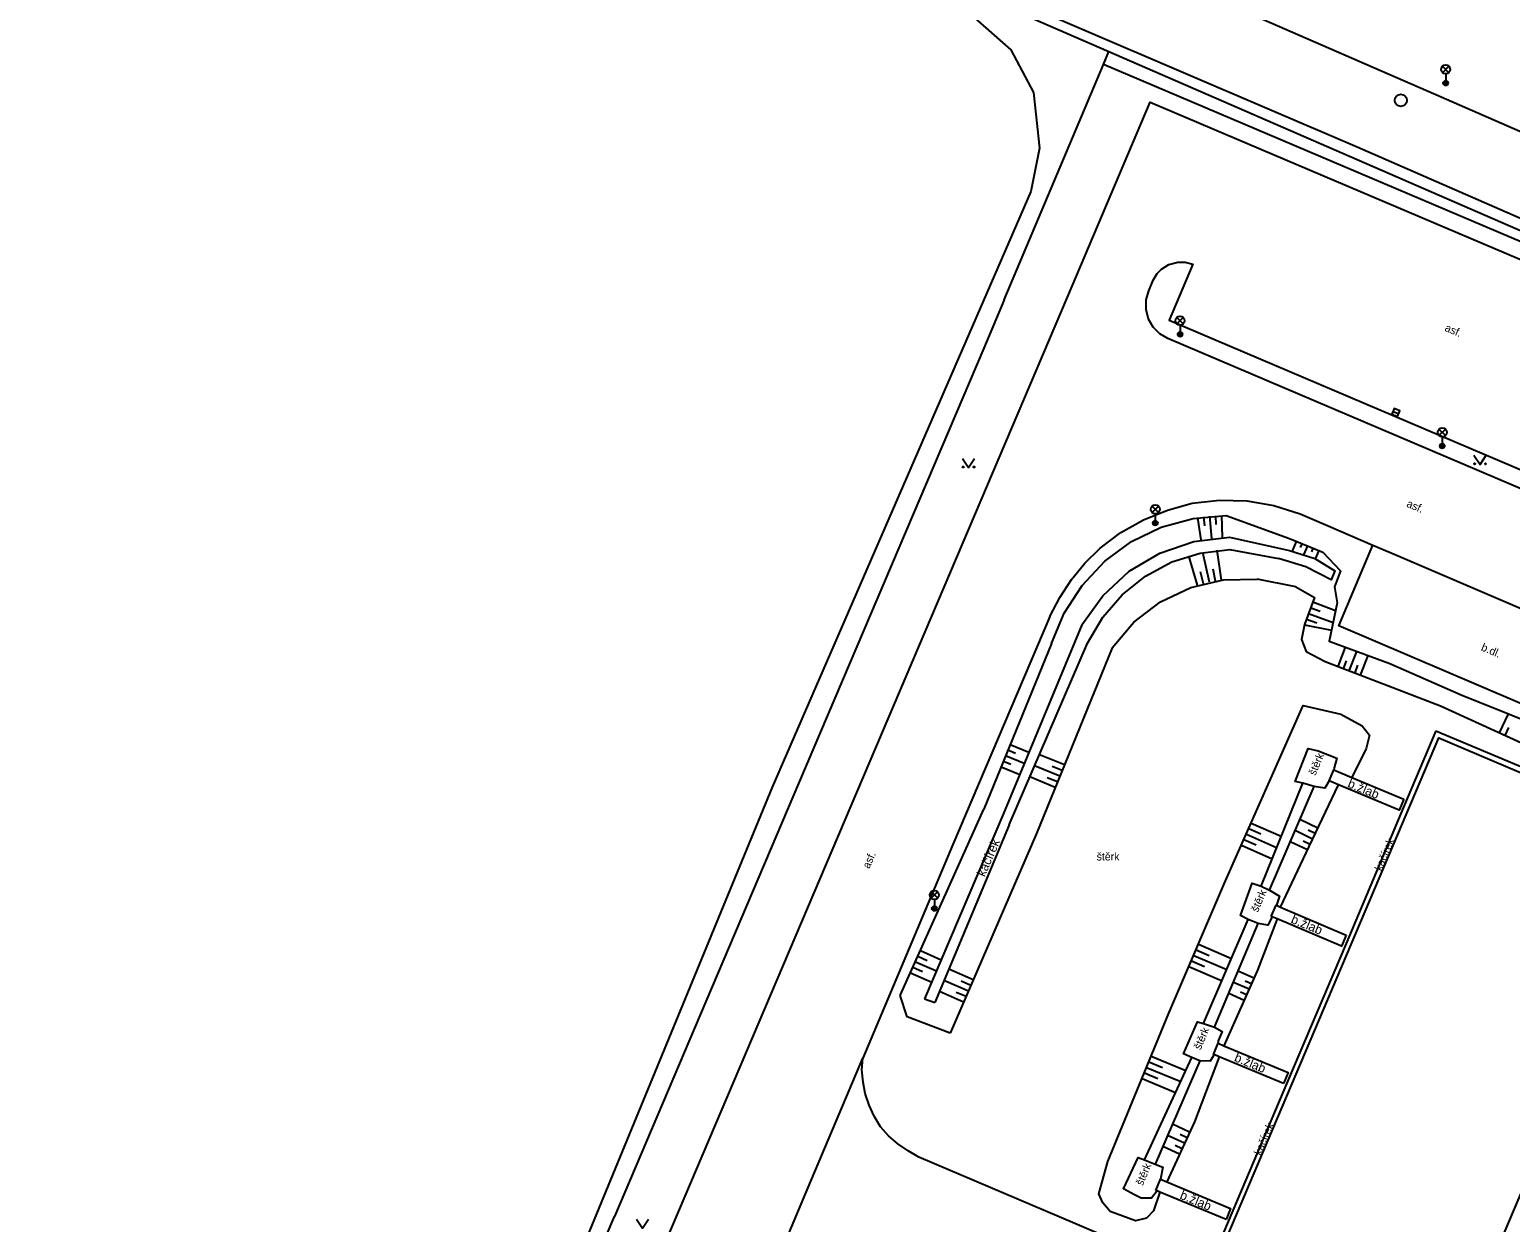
# Model space of a CAD drawing. Extents: x -596024 to -594475, y -1163820 to -1161957.
# Drawn here: x -595041.5 to -594919.3, y -1162520.9 to -1162422.5 of the extents above; entities that cross this region are included whole.
import ezdxf

# ---------------------------------------------------------------- set-up
doc = ezdxf.new("R2010")
doc.units = 0
for name, color, linetype in [('Level 10', 7, 'Continuous'), ('Level 11', 7, 'Continuous'), ('Level 14', 7, 'Continuous'), ('Level 15', 7, 'Continuous'), ('Level 27', 7, 'Continuous'), ('Level 33', 7, 'Continuous'), ('Level 36', 7, 'Continuous'), ('Level 40', 7, 'Continuous'), ('Level 42', 7, 'Continuous'), ('Level 5', 7, 'Continuous'), ('Level 7', 7, 'Continuous'), ('Level 8', 7, 'Continuous')]:
    doc.layers.add(name, color=color, linetype=linetype)

msp = doc.modelspace()

# ---------------------------------------------------------------- linework, layer by layer
at = {"layer": 'Level 10'}
for points in [[(-594973.71, -1162394.15), (-594974.61, -1162396.46), (-594975.03, -1162397.96), (-594975.27, -1162400.41), (-594974.82, -1162404.18), (-594974.31, -1162406.11), (-594973.33, -1162409.18), (-594972.09, -1162411.36), (-594970.81, -1162413.23), (-594969.61, -1162414.63), (-594968.15, -1162415.98), (-594966.87, -1162416.86), (-594965.18, -1162417.8), (-594961.17, -1162419.62), (-594931.92, -1162432.16), (-594887.88, -1162451.37), (-594848.4, -1162468.55), (-594829.16, -1162476.93), (-594821.52, -1162459.74)], [(-594831.81, -1162455.58), (-594833, -1162457.8), (-594833.63, -1162458.62), (-594834.71, -1162459.62), (-594835.93, -1162460.57), (-594837.19, -1162461.31), (-594838.58, -1162461.88), (-594840.05, -1162462.26), (-594841.54, -1162462.51), (-594843.04, -1162462.61), (-594844.56, -1162462.5), (-594846.18, -1162462.19), (-594847.96, -1162461.64), (-594880.98, -1162447.26), (-594924.99, -1162428.06), (-594944.64, -1162419.49)], [(-594846.75, -1162542.58), (-594847.02, -1162542.51), (-594848.96, -1162542.18), (-594851.99, -1162542.41), (-594854.86, -1162543.36), (-594857.46, -1162544.9), (-594859.6, -1162547.02), (-594861.11, -1162549.64), (-594913.9, -1162673.81), (-594915.2, -1162676.51), (-594918.78, -1162681.28), (-594923.61, -1162684.75), (-594929.28, -1162686.54), (-594935.26, -1162686.74), (-594950.08, -1162684.51), (-594952.91, -1162683.6), (-595041.5, -1162645.93), (-594955.82, -1162444.57), (-594948.99, -1162428.46), (-594885.06, -1162455.63)], [(-594900.15, -1162468.14), (-594947.54, -1162447.98), (-594948.2, -1162447.59), (-594948.75, -1162447.04), (-594949.14, -1162446.37), (-594949.34, -1162445.58), (-594949.33, -1162444.77), (-594949.12, -1162444.05), (-594948.75, -1162443.17), (-594948.42, -1162442.61), (-594948.06, -1162442.24), (-594947.46, -1162441.87), (-594946.73, -1162441.67), (-594946.1, -1162441.68), (-594945.47, -1162441.85), (-594947.43, -1162446.45), (-594899.12, -1162467)], [(-594953.12, -1162465.26), (-594951.41, -1162463.99), (-594949.55, -1162462.94), (-594947.58, -1162462.13), (-594945.53, -1162461.56)], [(-594945.53, -1162461.56), (-594943.28, -1162461.3)], [(-594943.28, -1162461.3), (-594941.01, -1162461.36), (-594938.78, -1162461.75), (-594936.62, -1162462.45)], [(-594936.62, -1162462.45), (-594934.31, -1162463.43), (-594930.62, -1162465.01)], [(-594957.28, -1162470.9), (-594956.47, -1162469.33), (-594955.5, -1162467.86), (-594954.38, -1162466.5), (-594953.12, -1162465.26)], [(-594907.14, -1162475.06), (-594909.97, -1162481.68), (-594933.43, -1162471.67), (-594930.62, -1162465.01)], [(-594957.28, -1162470.9), (-594965.28, -1162489.72)], [(-594965.28, -1162489.72), (-594972.71, -1162507.35)], [(-594944.18, -1162525.73), (-594944.54, -1162525.57), (-594955.22, -1162521), (-594968.09, -1162515.52), (-594968.97, -1162514.99), (-594969.84, -1162514.43), (-594970.59, -1162513.76), (-594971.26, -1162513.01), (-594971.78, -1162512.13), (-594972.21, -1162511.23), (-594972.52, -1162510.26), (-594972.69, -1162509.32), (-594972.79, -1162508.31), (-594972.71, -1162507.35)]]:
    msp.add_lwpolyline(points, dxfattribs=at)
at = {"layer": 'Level 11'}
for points in [[(-594963.95, -1162421.14), (-594960.5, -1162424.15), (-594958.64, -1162427.67), (-594958.13, -1162432.27), (-594958.84, -1162435.85), (-594980.2, -1162484.98), (-595000.54, -1162534.35), (-595020.69, -1162582.13), (-595041.12, -1162630.45)], [(-594912.96, -1162442.3), (-594952.85, -1162425.37)], [(-594954.64, -1162471.6), (-594952.92, -1162469.19), (-594950.74, -1162467.18), (-594948.2, -1162465.67), (-594945.39, -1162464.71), (-594942.45, -1162464.35)], [(-594942.45, -1162464.35), (-594937.5, -1162465.46)], [(-594954.16, -1162473.1), (-594952.92, -1162470.97), (-594951.31, -1162469.11), (-594949.38, -1162467.57), (-594947.21, -1162466.41), (-594944.86, -1162465.67), (-594942.42, -1162465.37)], [(-594942.42, -1162465.37), (-594938.41, -1162466.12)], [(-594937.5, -1162465.46), (-594935.4, -1162466.13), (-594933.77, -1162467.15), (-594934.06, -1162467.88), (-594936.15, -1162466.82), (-594938.41, -1162466.12)], [(-594930.62, -1162465.01), (-594928.71, -1162465.82), (-594907.14, -1162475.06)], [(-594954.64, -1162471.6), (-594961.11, -1162487.15), (-594967.62, -1162502.45)], [(-594960.64, -1162488.1), (-594954.16, -1162473.1)], [(-594925.41, -1162480.33), (-594928.08, -1162486.64), (-594932.82, -1162497.88), (-594937.65, -1162509.28), (-594943.93, -1162524.07), (-594944.54, -1162525.57)], [(-594925.41, -1162480.33), (-594912.95, -1162485.58), (-594910.88, -1162486.48)], [(-594934.22, -1162484.48), (-594934.59, -1162485.06), (-594935.47, -1162484.94), (-594936.4, -1162484.65), (-594937.02, -1162484.53), (-594935.96, -1162481.8), (-594935.13, -1162482), (-594933.59, -1162482.59), (-594933.81, -1162483.4), (-594933.84, -1162483.56)], [(-594934.22, -1162484.48), (-594933.84, -1162483.56), (-594932.36, -1162484.18), (-594928.07, -1162485.97)], [(-594928.07, -1162485.97), (-594928.45, -1162486.89), (-594933.45, -1162484.8), (-594934.22, -1162484.48)], [(-594960.64, -1162488.1), (-594966.77, -1162502.75)], [(-594938.93, -1162495.68), (-594939.28, -1162496.37), (-594940.08, -1162496.25), (-594940.91, -1162495.92), (-594941.53, -1162495.58), (-594940.59, -1162492.92), (-594939.85, -1162493.15), (-594939.16, -1162493.48), (-594938.33, -1162493.99), (-594938.57, -1162494.74)], [(-594939, -1162495.65), (-594938.6, -1162494.73), (-594938.57, -1162494.74), (-594938.23, -1162494.89), (-594932.81, -1162497.19)], [(-594932.81, -1162497.19), (-594933.21, -1162498.11), (-594938.52, -1162495.85), (-594938.93, -1162495.68), (-594939, -1162495.65)], [(-594943.72, -1162507.06), (-594944.04, -1162507.59), (-594944.91, -1162507.57), (-594945.56, -1162507.3), (-594946.25, -1162507), (-594945.08, -1162504.35), (-594944.59, -1162504.5), (-594943.69, -1162504.79), (-594943.07, -1162505.15), (-594943.38, -1162505.93), (-594943.39, -1162506.12)], [(-594938, -1162509.45), (-594943.31, -1162507.23), (-594943.72, -1162507.06), (-594943.77, -1162507.04), (-594943.39, -1162506.12)], [(-594943.39, -1162506.12), (-594942.91, -1162506.32), (-594937.62, -1162508.53), (-594938, -1162509.45)], [(-594977.22, -1162518.03), (-594972.71, -1162507.35)], [(-594948.43, -1162518.31), (-594948.89, -1162518.89), (-594949.75, -1162518.91), (-594950.29, -1162518.63), (-594951.2, -1162518.12), (-594950, -1162515.54), (-594949.48, -1162515.74), (-594949.15, -1162515.87), (-594948.58, -1162516.09), (-594947.95, -1162516.34), (-594948.16, -1162517.34)], [(-594980.93, -1162526.79), (-594977.22, -1162518.03)], [(-594948.54, -1162518.26), (-594948.16, -1162517.34), (-594947.63, -1162517.56), (-594942.36, -1162519.75), (-594942.74, -1162520.67)], [(-594942.74, -1162520.67), (-594948.21, -1162518.4), (-594948.43, -1162518.31), (-594948.54, -1162518.26)]]:
    msp.add_lwpolyline(points, dxfattribs=at)
at = {"layer": 'Level 14'}
for points in [[(-594957.14, -1162473.15), (-594956.1, -1162470.63), (-594954.61, -1162468.34), (-594952.74, -1162466.35), (-594950.54, -1162464.73), (-594948.08, -1162463.54), (-594945.45, -1162462.82), (-594942.73, -1162462.58)], [(-594942.73, -1162462.58), (-594937.49, -1162464.48)], [(-594937.49, -1162464.48), (-594934.75, -1162465.61), (-594933.28, -1162467.15), (-594933.79, -1162468.47)], [(-594952.13, -1162473.49), (-594950.34, -1162471.38), (-594948.14, -1162469.69), (-594945.64, -1162468.51), (-594942.95, -1162467.88), (-594940.18, -1162467.84)], [(-594936.97, -1162468.45), (-594940.18, -1162467.84)], [(-594936.97, -1162468.45), (-594935.44, -1162469.34), (-594936.26, -1162471.58), (-594936.51, -1162472.81), (-594936.12, -1162473.81), (-594934.55, -1162474.63), (-594925.03, -1162478.29), (-594916.11, -1162482.36), (-594911.86, -1162483.65), (-594912.95, -1162485.58)], [(-594933.79, -1162468.47), (-594933.56, -1162469.77), (-594934.22, -1162472.95), (-594929.23, -1162474.79), (-594923.32, -1162477.38), (-594910.93, -1162482.34), (-594909.9, -1162483.36), (-594909.34, -1162484.01)], [(-594957.14, -1162473.15), (-594962.74, -1162486.81)], [(-594952.13, -1162473.49), (-594958.39, -1162488.8), (-594965.51, -1162505.29)], [(-594948.21, -1162518.4), (-594948.73, -1162519.96), (-594949.31, -1162520.55), (-594950.21, -1162520.78), (-594952.31, -1162520.01), (-594952.9, -1162519.29), (-594953.24, -1162518.55), (-594952.5, -1162515.89), (-594947.45, -1162503.65), (-594942.77, -1162492.72), (-594936.37, -1162478.24), (-594933.27, -1162478.98), (-594931.51, -1162479.92), (-594930.9, -1162480.7), (-594931.17, -1162481.79), (-594932.36, -1162484.18)], [(-594939.85, -1162493.15), (-594936.4, -1162484.65)], [(-594939.16, -1162493.48), (-594935.47, -1162484.94)], [(-594938.23, -1162494.89), (-594935.88, -1162489.88), (-594933.45, -1162484.8)], [(-594969.63, -1162502.18), (-594962.74, -1162486.81)], [(-594944.59, -1162504.5), (-594940.91, -1162495.92)], [(-594943.69, -1162504.79), (-594940.08, -1162496.25)], [(-594938.52, -1162495.85), (-594940.13, -1162500.09), (-594942.91, -1162506.32)], [(-594965.51, -1162505.29), (-594969.06, -1162503.94), (-594969.63, -1162502.18)], [(-594967.62, -1162502.45), (-594966.77, -1162502.75)], [(-594949.48, -1162515.74), (-594945.56, -1162507.3)], [(-594943.31, -1162507.23), (-594945.35, -1162512.61), (-594947.63, -1162517.56)], [(-594944.91, -1162507.57), (-594948.58, -1162516.09)]]:
    msp.add_lwpolyline(points, dxfattribs=at)
at = {"layer": 'Level 15'}
for points in [[(-594945.1, -1162462.76), (-594944.82, -1162464.59)], [(-594944.61, -1162462.69), (-594944.52, -1162463.42)], [(-594944.11, -1162462.64), (-594943.95, -1162464.46)], [(-594943.61, -1162462.6), (-594943.57, -1162463.32)], [(-594943.11, -1162462.58), (-594943.07, -1162464.38)], [(-594944.11, -1162468.08), (-594944.64, -1162465.62)], [(-594943.12, -1162467.91), (-594943.46, -1162465.44)], [(-594936.94, -1162464.71), (-594937.28, -1162465.53)], [(-594936.48, -1162464.9), (-594936.61, -1162465.21)], [(-594936.02, -1162465.09), (-594936.33, -1162465.83)], [(-594935.56, -1162465.28), (-594935.67, -1162465.56)], [(-594935.09, -1162465.47), (-594935.37, -1162466.15)], [(-594945.08, -1162468.33), (-594945.8, -1162465.91)], [(-594943.62, -1162467.98), (-594943.79, -1162467)], [(-594944.6, -1162468.2), (-594944.85, -1162467.22)], [(-594935.92, -1162470.65), (-594933.9, -1162471.39)], [(-594935.75, -1162470.18), (-594934.97, -1162470.47)], [(-594935.58, -1162469.71), (-594933.69, -1162470.4)], [(-594936.26, -1162471.59), (-594934.03, -1162472.04)], [(-594936.09, -1162471.12), (-594935.25, -1162471.43)], [(-594933.49, -1162475.04), (-594932.88, -1162473.44)], [(-594932.56, -1162475.39), (-594931.94, -1162473.79)], [(-594931.63, -1162475.75), (-594931.01, -1162474.14)], [(-594933.03, -1162475.22), (-594932.78, -1162474.58)], [(-594932.09, -1162475.57), (-594931.85, -1162474.93)], [(-594920.15, -1162480.52), (-594919.43, -1162478.94)], [(-594919.7, -1162480.72), (-594919.4, -1162480.08)], [(-594960.55, -1162481.46), (-594959.01, -1162482.09)], [(-594961.12, -1162482.85), (-594960.5, -1162483.1)], [(-594960.93, -1162482.39), (-594959.39, -1162483.02)], [(-594960.74, -1162481.92), (-594960.12, -1162482.18)], [(-594956.08, -1162483.16), (-594958.14, -1162482.32)], [(-594961.31, -1162483.31), (-594959.77, -1162483.94)], [(-594956.84, -1162485.01), (-594958.94, -1162484.15)], [(-594956.46, -1162484.09), (-594958.54, -1162483.24)], [(-594956.27, -1162483.62), (-594957.1, -1162483.28)], [(-594956.65, -1162484.55), (-594957.49, -1162484.21)], [(-594935.16, -1162488.37), (-594936.64, -1162487.66)], [(-594941.06, -1162488.86), (-594938.56, -1162489.97)], [(-594940.86, -1162488.4), (-594939.87, -1162488.84)], [(-594940.66, -1162487.95), (-594938.18, -1162489.04)], [(-594935.59, -1162489.27), (-594937.04, -1162488.57)], [(-594935.37, -1162488.82), (-594935.96, -1162488.54)], [(-594941.47, -1162489.78), (-594938.93, -1162490.9)], [(-594941.27, -1162489.32), (-594940.26, -1162489.76)], [(-594936.02, -1162490.17), (-594937.44, -1162489.51)], [(-594935.8, -1162489.72), (-594936.38, -1162489.45)], [(-594967.97, -1162498.48), (-594966.25, -1162499.23)], [(-594945.21, -1162498.41), (-594944.12, -1162498.88)], [(-594945.01, -1162497.95), (-594942.28, -1162499.12)], [(-594968.59, -1162499.85), (-594967.8, -1162500.19)], [(-594968.38, -1162499.4), (-594966.64, -1162500.15)], [(-594968.18, -1162498.94), (-594967.4, -1162499.28)], [(-594963.61, -1162500.89), (-594965.63, -1162500.02)], [(-594945.8, -1162499.79), (-594943.07, -1162500.96)], [(-594945.6, -1162499.33), (-594944.51, -1162499.8)], [(-594945.4, -1162498.87), (-594942.68, -1162500.04)], [(-594968.79, -1162500.31), (-594967.03, -1162501.07)], [(-594964.01, -1162501.81), (-594966.02, -1162500.94)], [(-594963.81, -1162501.35), (-594964.61, -1162501)], [(-594940.84, -1162501.67), (-594942.13, -1162501.1)], [(-594940.43, -1162500.76), (-594941.74, -1162500.18)], [(-594940.63, -1162501.22), (-594941.15, -1162500.99)], [(-594964.4, -1162502.72), (-594966.4, -1162501.86)], [(-594964.2, -1162502.26), (-594965.01, -1162501.92)], [(-594941.24, -1162502.59), (-594942.52, -1162502.02)], [(-594941.04, -1162502.13), (-594941.55, -1162501.9)], [(-594948.91, -1162507.19), (-594946.05, -1162508.36)], [(-594949.48, -1162508.57), (-594948.36, -1162509.03)], [(-594949.29, -1162508.11), (-594946.48, -1162509.27)], [(-594949.1, -1162507.65), (-594947.97, -1162508.12)], [(-594949.67, -1162509.03), (-594946.9, -1162510.18)], [(-594945.74, -1162513.46), (-594947.17, -1162512.81)], [(-594946.58, -1162515.28), (-594947.96, -1162514.64)], [(-594946.16, -1162514.37), (-594947.56, -1162513.72)], [(-594946.37, -1162514.82), (-594946.93, -1162514.57)], [(-594945.95, -1162513.92), (-594946.52, -1162513.66)]]:
    msp.add_lwpolyline(points, dxfattribs=at)
at = {"layer": 'Level 27'}
msp.add_line((-594928.96, -1162453.99), (-594928.5, -1162454.17), dxfattribs=at)
msp.add_lwpolyline([(-594929.06, -1162454.22), (-594928.59, -1162454.41), (-594928.4, -1162453.94), (-594928.87, -1162453.75)], close=True, dxfattribs=at)
msp.add_circle((-594928.31, -1162428.32), 0.5, dxfattribs=at)
at = {"layer": 'Level 33'}
for p, q in [((-594924.87, -1162426.04), (-594924.34, -1162425.51)), ((-594924.87, -1162425.51), (-594924.34, -1162426.04)), ((-594924.6, -1162426.15), (-594924.6, -1162426.9)), ((-594946.8, -1162446.77), (-594946.27, -1162446.24)), ((-594946.8, -1162446.24), (-594946.27, -1162446.77)), ((-594946.53, -1162446.88), (-594946.53, -1162447.63)), ((-594925.16, -1162455.98), (-594924.63, -1162455.45)), ((-594925.16, -1162455.45), (-594924.63, -1162455.98)), ((-594924.89, -1162456.09), (-594924.89, -1162456.84)), ((-594948.84, -1162462.34), (-594948.31, -1162461.81)), ((-594948.84, -1162461.81), (-594948.31, -1162462.34)), ((-594948.58, -1162462.45), (-594948.58, -1162463.2)), ((-594967.07, -1162494.14), (-594966.54, -1162493.61)), ((-594967.07, -1162493.61), (-594966.54, -1162494.14)), ((-594966.81, -1162494.25), (-594966.81, -1162495))]:
    msp.add_line(p, q, dxfattribs=at)
for centre, radius in [((-594924.6, -1162425.77), 0.375), ((-594924.6, -1162426.9), 0.2), ((-594924.6, -1162426.9), 0.145), ((-594924.6, -1162426.9), 0.0876), ((-594946.53, -1162446.5), 0.375), ((-594946.53, -1162447.63), 0.2), ((-594946.53, -1162447.63), 0.145), ((-594946.53, -1162447.63), 0.0876), ((-594924.89, -1162455.71), 0.375), ((-594924.89, -1162456.84), 0.2), ((-594924.89, -1162456.84), 0.145), ((-594924.89, -1162456.84), 0.0876), ((-594948.58, -1162462.07), 0.375), ((-594948.58, -1162463.2), 0.2), ((-594948.58, -1162463.2), 0.145), ((-594948.58, -1162463.2), 0.0876), ((-594966.81, -1162493.88), 0.375), ((-594966.81, -1162495), 0.2), ((-594966.81, -1162495), 0.145), ((-594966.81, -1162495), 0.0876)]:
    msp.add_circle(centre, radius, dxfattribs=at)
at = {"layer": 'Level 36'}
for points in [[(-594964.49, -1162457.87), (-594963.99, -1162458.62), (-594963.49, -1162457.87)], [(-594922.27, -1162457.61), (-594921.77, -1162458.36), (-594921.27, -1162457.61)], [(-594991.4, -1162520.64), (-594990.9, -1162521.39), (-594990.4, -1162520.64)]]:
    msp.add_lwpolyline(points, dxfattribs=at)
for centre in [(-594922.22, -1162458.31), (-594921.32, -1162458.31), (-594964.44, -1162458.57), (-594963.54, -1162458.57)]:
    msp.add_circle(centre, 0.05, dxfattribs=at)
at = {"layer": 'Level 5'}
for points in [[(-594934.61, -1162556.63), (-594953.83, -1162548.48), (-594948.03, -1162534.79), (-594946.52, -1162531.24), (-594944.18, -1162525.73), (-594925.17, -1162480.91), (-594911.05, -1162486.91), (-594906.06, -1162489.03), (-594905.94, -1162489.08), (-594905.84, -1162489.12), (-594908.01, -1162494.23)], [(-594909.2, -1162496.84), (-594924.22, -1162532.17)]]:
    msp.add_lwpolyline(points, dxfattribs=at)
at = {"layer": 'Level 7'}
for points in [[(-594947.38, -1162327), (-594948.86, -1162326.31), (-594965.22, -1162363.98), (-594985.04, -1162410.11), (-594952.4, -1162424.3)], [(-594961.06, -1162444.78), (-594960.01, -1162442.3), (-594952.85, -1162425.37), (-594952.4, -1162424.3)], [(-594952.4, -1162424.3), (-594830.92, -1162477.09), (-594811.44, -1162485.64)], [(-594962.74, -1162448.76), (-594977.95, -1162484.49), (-594986.15, -1162503.78), (-594993.23, -1162520.41)], [(-595008.47, -1162556.24), (-595000.24, -1162536.87), (-594993.23, -1162520.41)]]:
    msp.add_lwpolyline(points, dxfattribs=at)
at = {"layer": 'Level 8'}
msp.add_lwpolyline([(-594961.06, -1162444.78), (-594962.74, -1162448.76)], dxfattribs=at)

# ---------------------------------------------------------------- texts
at = {"layer": 'Level 40'}
for s, height, rotation, p in [('asf.', 0.65, 336.97, (-594924.74, -1162447.32)), ('asf.', 0.65, 336.97, (-594927.89, -1162461.83)), ('b.dl.', 0.65, 336.8928, (-594921.74, -1162473.68)), ('štěrk', 0.65, 67, (-594935.36, -1162484.08)), ('kačírek', 0.75, 66.6357, (-594962.66, -1162492.44)), ('kačírek', 0.65, 67.1344, (-594929.91, -1162491.96)), ('asf.', 0.65, 66.12, (-594972.19, -1162491.77)), ('štěrk', 0.65, 67, (-594940.11, -1162495.35)), ('štěrk', 0.65, 67, (-594944.84, -1162506.71)), ('kačírek', 0.65, 66.9934, (-594939.86, -1162515.43)), ('štěrk', 0.65, 67, (-594949.62, -1162517.92))]:
    msp.add_text(s, height=height, rotation=rotation, dxfattribs=at).set_placement(p)
msp.add_text('štěrk', height=0.65, dxfattribs=at).set_placement((-594953.42, -1162491.04))
at = {"layer": 'Level 42'}
for p in [(-594932.76, -1162484.96), (-594937.44, -1162496.16), (-594942.12, -1162507.57), (-594946.61, -1162518.92)]:
    msp.add_text('b.žlab', height=0.75, rotation=337.4363, dxfattribs=at).set_placement(p)

doc.saveas('drawing.dxf')
